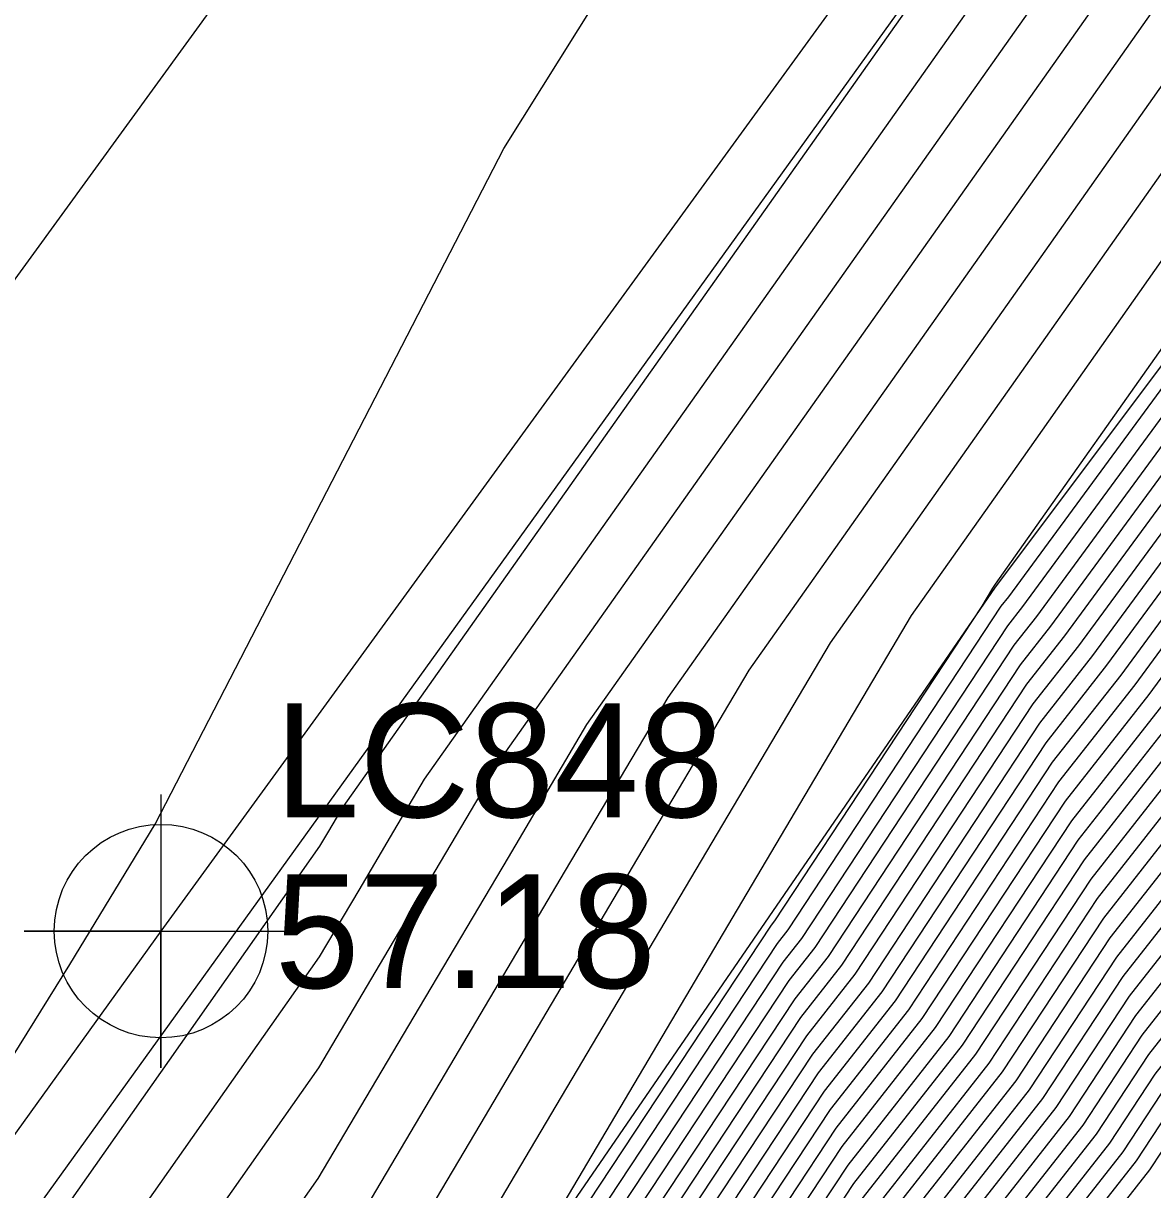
# Model space of a CAD drawing. Extents: x 2188792 to 2191981, y 386090 to 389710.
# Drawn here: x 2190638.35 to 2190663.15, y 388290.64 to 388316.26 of the extents above; entities that cross this region are included whole.
import ezdxf

# ---------------------------------------------------------------- set-up
doc = ezdxf.new("R2010")
doc.units = 0
for name, color, linetype in [('DTM Contours Major', 7, 'Continuous'), ('DTM Contours Minor', 7, 'Continuous'), ('Exist Roads EOP', 7, 'Continuous'), ('Exist Roads EOT', 7, 'Continuous'), ('Exist Roads EOT Cogo Elevation', 7, 'Continuous'), ('Exist Roads EOT Cogo Number', 7, 'Continuous'), ('Exist Roads EOT Cogo Point CELL', 7, 'Continuous'), ('PH Exist DTM Breakline', 7, 'Continuous')]:
    doc.layers.add(name, color=color, linetype=linetype)

msp = doc.modelspace()

# ---------------------------------------------------------------- linework, layer by layer
at = {"layer": 'DTM Contours Major'}
for points in [[(2190617.167, 388258.849), (2190633.132, 388281.478), (2190633.439, 388281.922), (2190633.727, 388282.34), (2190633.997, 388282.734), (2190644.862, 388298.185), (2190645.057, 388298.513), (2190645.227, 388298.801), (2190645.378, 388299.055), (2190662.372, 388323.11), (2190662.4, 388323.15), (2190662.427, 388323.188), (2190662.453, 388323.225), (2190662.478, 388323.259), (2190663.61, 388324.908), (2190671.72, 388337.807), (2190673.104, 388339.973), (2190680.801, 388354.568), (2190683.203, 388358.101), (2190692.607, 388374.98), (2190700.527, 388385.495), (2190708.489, 388395.501)], [(2190623.87, 388257.6), (2190628.96, 388263.179), (2190631.558, 388266.861), (2190635.32, 388272.327), (2190638.856, 388277.464), (2190642.185, 388282.301), (2190644.805, 388286.026), (2190648.379, 388292.066), (2190651.515, 388297.366), (2190654.289, 388302.055), (2190660.699, 388311.127), (2190663.466, 388315.052), (2190666.103, 388318.793), (2190668.618, 388322.361), (2190671.119, 388325.762), (2190675.651, 388332.366), (2190678.001, 388335.542), (2190680.512, 388338.936), (2190683.197, 388343.272), (2190689.151, 388351.411), (2190690.975, 388351.771), (2190692.814, 388354.706), (2190693.663, 388354.852), (2190706.433, 388373.752)], [(2190627.241, 388257.298), (2190632.004, 388263.123), (2190632.639, 388263.931), (2190636.575, 388269.295), (2190637.183, 388270.069), (2190641.137, 388275.46), (2190645.14, 388280.918), (2190645.691, 388281.617), (2190650.094, 388288.271), (2190650.575, 388288.883), (2190655.036, 388295.642), (2190655.44, 388296.157), (2190659.963, 388303.027), (2190660.293, 388303.448), (2190664.45, 388309.105), (2190664.749, 388309.486), (2190668.927, 388315.174), (2190669.194, 388315.515), (2190673.393, 388321.236)], [(2190634.803, 388259.781), (2190637.804, 388263.597), (2190639.759, 388266.261), (2190642.755, 388270.07), (2190644.713, 388272.739), (2190646.695, 388275.441), (2190649.665, 388279.216), (2190651.838, 388282.5), (2190654.782, 388286.24), (2190656.976, 388289.565), (2190659.852, 388293.229), (2190662.075, 388296.605), (2190664.916, 388300.226), (2190666.957, 388303.004), (2190669.786, 388306.608), (2190671.835, 388309.398), (2190674.652, 388312.987), (2190676.709, 388315.79), (2190679.381, 388319.748)], [(2190628.971, 388257.158), (2190632.937, 388262.009), (2190634.361, 388263.82), (2190637.636, 388268.284), (2190639.041, 388270.069), (2190642.329, 388274.553), (2190645.658, 388279.092), (2190647.015, 388280.817), (2190650.675, 388286.347), (2190651.977, 388288.002), (2190655.683, 388293.616), (2190656.911, 388295.181), (2190660.667, 388300.887), (2190661.834, 388302.374), (2190665.286, 388307.071), (2190666.428, 388308.527), (2190669.896, 388313.249), (2190671.013, 388314.672), (2190674.499, 388319.421)], [(2190635.736, 388258.667), (2190639.526, 388263.485), (2190640.82, 388265.25), (2190644.613, 388270.071), (2190645.905, 388271.832), (2190647.213, 388273.616), (2190650.989, 388278.416), (2190652.419, 388280.576), (2190656.184, 388285.359), (2190657.623, 388287.539), (2190661.323, 388292.253), (2190662.778, 388294.465), (2190666.458, 388299.153), (2190667.793, 388300.97), (2190671.466, 388305.649), (2190672.805, 388307.473), (2190676.471, 388312.144), (2190677.815, 388313.975), (2190681.302, 388319.141)], [(2190636.669, 388257.553), (2190641.247, 388263.374), (2190641.882, 388264.238), (2190646.47, 388270.071), (2190647.096, 388270.926), (2190647.731, 388271.791), (2190652.314, 388277.615), (2190653, 388278.652), (2190657.586, 388284.478), (2190658.27, 388285.513), (2190662.793, 388291.278), (2190663.482, 388292.324), (2190667.999, 388298.079), (2190668.629, 388298.936), (2190673.145, 388304.69), (2190673.775, 388305.548), (2190678.291, 388311.301), (2190678.92, 388312.159), (2190683.223, 388318.534)], [(2190630.7, 388257.018), (2190633.87, 388260.895), (2190636.082, 388263.708), (2190638.698, 388267.272), (2190640.898, 388270.07), (2190643.521, 388273.646), (2190646.177, 388277.267), (2190648.34, 388280.016), (2190651.256, 388284.424), (2190653.38, 388287.121), (2190656.33, 388291.59), (2190658.381, 388294.205), (2190661.371, 388298.746), (2190663.375, 388301.3), (2190666.121, 388305.037), (2190668.107, 388307.568), (2190670.866, 388311.324), (2190672.833, 388313.83), (2190675.604, 388317.605)]]:
    msp.add_lwpolyline(points, dxfattribs=at)
at = {"layer": 'DTM Contours Minor'}
for points in [[(2190612.482, 388255.415), (2190622.717, 388270.095), (2190624.884, 388273.194), (2190630.169, 388280.783), (2190639.372, 388295.587), (2190641.249, 388298.667), (2190648.903, 388313.505), (2190653.416, 388320.722), (2190660.428, 388333.67), (2190670.883, 388349.314), (2190673.886, 388355.008), (2190682.143, 388367.152), (2190684.665, 388371.679), (2190699.79, 388391.758), (2190702.335, 388394.956), (2190711.89, 388407.621), (2190716.347, 388413.2), (2190730.037, 388430.625)], [(2190619.538, 388258.01), (2190621.884, 388260.581), (2190632.503, 388275.631), (2190634.191, 388278.084), (2190635.778, 388280.39), (2190637.273, 388282.561), (2190644.84, 388293.321), (2190646.385, 388295.934), (2190647.742, 388298.227), (2190648.942, 388300.255), (2190661.702, 388318.317), (2190662.826, 388319.911), (2190663.897, 388321.43), (2190664.919, 388322.879), (2190665.935, 388324.26), (2190674.5, 388336.743), (2190675.306, 388337.832), (2190676.168, 388338.996), (2190677.088, 388340.483), (2190689.156, 388356.98), (2190690.252, 388357.196), (2190702.782, 388375.682), (2190706.976, 388382.106)], [(2190622.426, 388257.737), (2190626.601, 388262.313), (2190631.873, 388269.785), (2190634.944, 388274.246), (2190637.83, 388278.44), (2190640.548, 388282.387), (2190644.817, 388288.458), (2190647.714, 388293.355), (2190650.257, 388297.653), (2190652.507, 388301.455), (2190661.033, 388313.524), (2190663.253, 388316.672), (2190665.367, 388319.672), (2190667.385, 388322.534), (2190669.391, 388325.262), (2190675.268, 388333.825), (2190677.103, 388336.305), (2190679.064, 388338.956), (2190681.161, 388342.342), (2190689.153, 388353.267), (2190691.601, 388353.75), (2190692.538, 388355.246), (2190692.97, 388355.32), (2190708.145, 388377.778)], [(2190619.526, 388259.715), (2190632.818, 388278.554), (2190633.815, 388280.003), (2190634.752, 388281.365), (2190635.635, 388282.647), (2190644.851, 388295.753), (2190645.721, 388297.224), (2190646.484, 388298.514), (2190647.16, 388299.655), (2190662.037, 388320.713), (2190662.613, 388321.53), (2190663.162, 388322.309), (2190663.686, 388323.052), (2190664.206, 388323.76), (2190674.117, 388338.202), (2190674.408, 388338.595), (2190674.719, 388339.016), (2190675.052, 388339.553), (2190682.207, 388349.334), (2190687.314, 388357.433), (2190689.718, 388361.198), (2190698.783, 388375.113)], [(2190626.549, 388257.354), (2190631.63, 388263.569), (2190631.95, 388263.976), (2190636.15, 388269.7), (2190636.441, 388270.068), (2190640.661, 388275.822), (2190644.933, 388281.648), (2190645.161, 388281.937), (2190649.861, 388289.041), (2190650.014, 388289.235), (2190654.778, 388296.452), (2190654.852, 388296.547), (2190659.4, 388303.455), (2190659.636, 388303.855), (2190659.695, 388303.938), (2190664.105, 388310.193), (2190668.308, 388316.155), (2190672.318, 388321.843)], [(2190626.895, 388257.326), (2190631.817, 388263.346), (2190632.295, 388263.953), (2190636.363, 388269.497), (2190636.812, 388270.068), (2190640.899, 388275.641), (2190645.037, 388281.283), (2190645.426, 388281.777), (2190649.978, 388288.656), (2190650.295, 388289.059), (2190654.907, 388296.047), (2190655.146, 388296.352), (2190659.822, 388303.455), (2190659.985, 388303.663), (2190664.283, 388309.511), (2190664.413, 388309.678), (2190668.733, 388315.559), (2190668.83, 388315.684), (2190673.172, 388321.599)], [(2190627.587, 388257.27), (2190632.19, 388262.9), (2190632.983, 388263.909), (2190636.787, 388269.093), (2190637.555, 388270.069), (2190641.376, 388275.278), (2190645.244, 388280.553), (2190645.956, 388281.457), (2190650.21, 388287.886), (2190650.856, 388288.706), (2190655.166, 388295.237), (2190655.735, 388295.962), (2190660.104, 388302.599), (2190660.602, 388303.233), (2190664.617, 388308.698), (2190665.085, 388309.294), (2190669.12, 388314.789), (2190669.558, 388315.347), (2190673.614, 388320.873)], [(2190627.933, 388257.242), (2190632.377, 388262.678), (2190633.328, 388263.886), (2190637, 388268.89), (2190637.926, 388270.069), (2190641.614, 388275.097), (2190645.348, 388280.187), (2190646.221, 388281.297), (2190650.326, 388287.502), (2190651.136, 388288.53), (2190655.295, 388294.832), (2190656.029, 388295.766), (2190660.245, 388302.171), (2190660.91, 388303.018), (2190664.784, 388308.291), (2190665.421, 388309.102), (2190669.314, 388314.404), (2190669.922, 388315.178), (2190673.835, 388320.51)], [(2190628.279, 388257.214), (2190632.564, 388262.455), (2190633.672, 388263.864), (2190637.212, 388268.688), (2190638.298, 388270.069), (2190641.852, 388274.916), (2190645.451, 388279.822), (2190646.485, 388281.137), (2190650.443, 388287.117), (2190651.417, 388288.354), (2190655.424, 388294.426), (2190656.323, 388295.571), (2190660.385, 388301.743), (2190661.218, 388302.804), (2190664.951, 388307.885), (2190665.756, 388308.91), (2190669.508, 388314.019), (2190670.286, 388315.009), (2190674.056, 388320.147)], [(2190634.617, 388260.004), (2190637.46, 388263.619), (2190639.547, 388266.463), (2190642.384, 388270.07), (2190644.474, 388272.921), (2190646.591, 388275.807), (2190649.4, 388279.376), (2190651.721, 388282.885), (2190654.502, 388286.416), (2190656.847, 388289.97), (2190659.558, 388293.424), (2190661.934, 388297.034), (2190664.608, 388300.441), (2190666.79, 388303.41), (2190669.451, 388306.8), (2190671.641, 388309.784), (2190674.288, 388313.155), (2190676.488, 388316.153), (2190678.997, 388319.869)], [(2190628.625, 388257.186), (2190632.75, 388262.232), (2190634.016, 388263.842), (2190637.424, 388268.486), (2190638.669, 388270.069), (2190642.091, 388274.734), (2190645.555, 388279.457), (2190646.75, 388280.977), (2190650.559, 388286.732), (2190651.697, 388288.178), (2190655.554, 388294.021), (2190656.617, 388295.376), (2190660.526, 388301.315), (2190661.526, 388302.589), (2190665.118, 388307.478), (2190666.092, 388308.719), (2190669.702, 388313.634), (2190670.649, 388314.841), (2190674.278, 388319.784)], [(2190634.99, 388259.558), (2190638.148, 388263.574), (2190639.971, 388266.059), (2190643.127, 388270.07), (2190644.951, 388272.558), (2190646.798, 388275.076), (2190649.93, 388279.056), (2190651.954, 388282.115), (2190655.062, 388286.064), (2190657.106, 388289.16), (2190660.146, 388293.034), (2190662.215, 388296.177), (2190665.225, 388300.012), (2190667.124, 388302.597), (2190670.122, 388306.417), (2190672.029, 388309.013), (2190675.016, 388312.818), (2190676.931, 388315.427), (2190679.765, 388319.626)], [(2190635.176, 388259.335), (2190638.493, 388263.552), (2190640.184, 388265.856), (2190643.498, 388270.07), (2190645.19, 388272.377), (2190646.902, 388274.711), (2190650.195, 388278.896), (2190652.07, 388281.73), (2190655.343, 388285.887), (2190657.235, 388288.754), (2190660.44, 388292.839), (2190662.356, 388295.749), (2190665.533, 388299.797), (2190667.291, 388302.19), (2190670.458, 388306.225), (2190672.223, 388308.628), (2190675.38, 388312.65), (2190677.152, 388315.064), (2190680.149, 388319.505)], [(2190635.363, 388259.113), (2190638.837, 388263.53), (2190640.396, 388265.654), (2190643.87, 388270.07), (2190645.428, 388272.195), (2190647.006, 388274.346), (2190650.459, 388278.736), (2190652.186, 388281.346), (2190655.623, 388285.711), (2190657.364, 388288.349), (2190660.734, 388292.644), (2190662.497, 388295.321), (2190665.841, 388299.582), (2190667.458, 388301.783), (2190670.794, 388306.033), (2190672.417, 388308.243), (2190675.744, 388312.481), (2190677.373, 388314.701), (2190680.534, 388319.384)], [(2190635.55, 388258.89), (2190639.181, 388263.508), (2190640.608, 388265.452), (2190644.241, 388270.071), (2190645.666, 388272.014), (2190647.109, 388273.981), (2190650.724, 388278.576), (2190652.303, 388280.961), (2190655.904, 388285.535), (2190657.494, 388287.944), (2190661.028, 388292.449), (2190662.638, 388294.893), (2190666.149, 388299.367), (2190667.626, 388301.377), (2190671.13, 388305.841), (2190672.611, 388307.858), (2190676.107, 388312.313), (2190677.594, 388314.338), (2190680.918, 388319.262)], [(2190629.317, 388257.13), (2190633.123, 388261.786), (2190634.705, 388263.797), (2190637.849, 388268.081), (2190639.412, 388270.069), (2190642.568, 388274.371), (2190645.762, 388278.727), (2190647.28, 388280.657), (2190650.791, 388285.963), (2190652.258, 388287.826), (2190655.812, 388293.211), (2190657.205, 388294.986), (2190660.808, 388300.458), (2190662.143, 388302.159), (2190665.453, 388306.664), (2190666.764, 388308.335), (2190670.09, 388312.864), (2190671.377, 388314.504), (2190674.72, 388319.057)], [(2190635.923, 388258.444), (2190639.87, 388263.463), (2190641.033, 388265.047), (2190644.984, 388270.071), (2190646.143, 388271.651), (2190647.316, 388273.251), (2190651.254, 388278.256), (2190652.535, 388280.191), (2190656.465, 388285.183), (2190657.752, 388287.134), (2190661.617, 388292.058), (2190662.919, 388294.037), (2190666.766, 388298.938), (2190667.96, 388300.563), (2190671.801, 388305.458), (2190672.999, 388307.088), (2190676.835, 388311.976), (2190678.036, 388313.611), (2190681.686, 388319.019)], [(2190636.11, 388258.221), (2190640.214, 388263.441), (2190641.245, 388264.845), (2190645.355, 388270.071), (2190646.381, 388271.47), (2190647.42, 388272.886), (2190651.519, 388278.095), (2190652.651, 388279.807), (2190656.745, 388285.007), (2190657.882, 388286.729), (2190661.911, 388291.863), (2190663.06, 388293.609), (2190667.074, 388298.723), (2190668.127, 388300.156), (2190672.137, 388305.266), (2190673.193, 388306.703), (2190677.199, 388311.807), (2190678.257, 388313.248), (2190682.07, 388318.898)], [(2190629.663, 388257.102), (2190633.31, 388261.564), (2190635.049, 388263.775), (2190638.061, 388267.879), (2190639.784, 388270.069), (2190642.806, 388274.19), (2190645.866, 388278.362), (2190647.545, 388280.497), (2190650.908, 388285.578), (2190652.538, 388287.649), (2190655.942, 388292.806), (2190657.499, 388294.791), (2190660.948, 388300.03), (2190662.451, 388301.945), (2190665.62, 388306.258), (2190667.1, 388308.143), (2190670.284, 388312.479), (2190671.741, 388314.335), (2190674.941, 388318.694)], [(2190636.296, 388257.998), (2190640.559, 388263.418), (2190641.457, 388264.643), (2190645.727, 388270.071), (2190646.62, 388271.288), (2190647.524, 388272.521), (2190651.784, 388277.935), (2190652.768, 388279.422), (2190657.026, 388284.83), (2190658.011, 388286.324), (2190662.205, 388291.668), (2190663.201, 388293.181), (2190667.382, 388298.508), (2190668.294, 388299.75), (2190672.473, 388305.074), (2190673.387, 388306.318), (2190677.563, 388311.639), (2190678.478, 388312.885), (2190682.455, 388318.777)], [(2190636.483, 388257.776), (2190640.903, 388263.396), (2190641.669, 388264.44), (2190646.098, 388270.071), (2190646.858, 388271.107), (2190647.627, 388272.156), (2190652.049, 388277.775), (2190652.884, 388279.037), (2190657.306, 388284.654), (2190658.14, 388285.918), (2190662.499, 388291.473), (2190663.341, 388292.752), (2190667.69, 388298.294), (2190668.461, 388299.343), (2190672.809, 388304.882), (2190673.581, 388305.933), (2190677.927, 388311.47), (2190678.699, 388312.522), (2190682.839, 388318.655)], [(2190630.009, 388257.074), (2190633.497, 388261.341), (2190635.394, 388263.753), (2190638.273, 388267.677), (2190640.155, 388270.069), (2190643.044, 388274.009), (2190645.969, 388277.997), (2190647.81, 388280.336), (2190651.024, 388285.193), (2190652.819, 388287.473), (2190656.071, 388292.401), (2190657.793, 388294.595), (2190661.089, 388299.602), (2190662.759, 388301.73), (2190665.787, 388305.851), (2190667.436, 388307.951), (2190670.478, 388312.094), (2190672.105, 388314.167), (2190675.162, 388318.331)], [(2190636.856, 388257.33), (2190641.592, 388263.352), (2190642.094, 388264.036), (2190646.841, 388270.071), (2190647.335, 388270.744), (2190647.835, 388271.426), (2190652.579, 388277.455), (2190653.116, 388278.268), (2190657.867, 388284.302), (2190658.399, 388285.108), (2190663.087, 388291.082), (2190663.623, 388291.896), (2190668.307, 388297.864), (2190668.796, 388298.529), (2190673.481, 388304.498), (2190673.968, 388305.163), (2190678.655, 388311.133), (2190679.141, 388311.796), (2190683.607, 388318.413)], [(2190620.982, 388257.873), (2190624.243, 388261.447), (2190632.188, 388272.708), (2190634.568, 388276.165), (2190636.804, 388279.415), (2190638.91, 388282.474), (2190644.828, 388290.89), (2190647.05, 388294.645), (2190649, 388297.94), (2190650.725, 388300.855), (2190661.368, 388315.92), (2190663.039, 388318.291)], [(2190625.314, 388257.464), (2190630.97, 388263.663), (2190631.257, 388264.014), (2190631.262, 388264.02), (2190631.871, 388264.851), (2190635.697, 388270.409), (2190639.882, 388276.489), (2190643.823, 388282.214), (2190644.794, 388283.594), (2190649.043, 388290.777), (2190652.773, 388297.079), (2190656.072, 388302.655), (2190660.364, 388308.731), (2190663.679, 388313.433), (2190666.838, 388317.913)], [(2190630.355, 388257.046), (2190633.683, 388261.118), (2190635.738, 388263.73), (2190638.485, 388267.475), (2190640.527, 388270.069), (2190643.283, 388273.827), (2190646.073, 388277.632), (2190648.075, 388280.176), (2190651.14, 388284.808), (2190653.099, 388287.297), (2190656.2, 388291.996), (2190658.087, 388294.4), (2190661.23, 388299.174), (2190663.067, 388301.515), (2190665.954, 388305.444), (2190667.771, 388307.759), (2190670.672, 388311.709), (2190672.469, 388313.998), (2190675.383, 388317.968)], [(2190631.046, 388256.99), (2190634.057, 388260.672), (2190636.427, 388263.686), (2190638.91, 388267.07), (2190641.269, 388270.07), (2190643.759, 388273.465), (2190646.28, 388276.902), (2190648.605, 388279.856), (2190651.373, 388284.039), (2190653.66, 388286.945), (2190656.459, 388291.185), (2190658.676, 388294.01), (2190661.512, 388298.318), (2190663.684, 388301.085), (2190666.288, 388304.631), (2190668.443, 388307.376), (2190671.06, 388310.939), (2190673.197, 388313.661), (2190675.825, 388317.242)], [(2190626.203, 388257.382), (2190631.444, 388263.792), (2190631.606, 388263.998), (2190635.938, 388269.902), (2190636.069, 388270.068), (2190640.422, 388276.004), (2190644.829, 388282.013), (2190644.896, 388282.097), (2190649.047, 388288.37), (2190649.708, 388289.487), (2190654.03, 388296.793), (2190657.854, 388303.255), (2190660.029, 388306.334), (2190663.892, 388311.813), (2190667.573, 388317.034)], [(2190631.392, 388256.962), (2190634.243, 388260.449), (2190636.771, 388263.664), (2190639.122, 388266.868), (2190641.641, 388270.07), (2190643.998, 388273.283), (2190646.384, 388276.537), (2190648.87, 388279.696), (2190651.489, 388283.654), (2190653.941, 388286.768), (2190656.588, 388290.78), (2190658.97, 388293.815), (2190661.652, 388297.89), (2190663.992, 388300.871), (2190666.456, 388304.224), (2190668.779, 388307.184), (2190671.254, 388310.554), (2190673.56, 388313.493), (2190676.046, 388316.879)], [(2190634.43, 388260.227), (2190637.115, 388263.641), (2190639.334, 388266.665), (2190642.012, 388270.07), (2190644.236, 388273.102), (2190646.487, 388276.172), (2190649.135, 388279.536), (2190651.605, 388283.269), (2190654.221, 388286.592), (2190656.718, 388290.375), (2190659.264, 388293.62), (2190661.793, 388297.462), (2190664.3, 388300.656), (2190666.623, 388303.817), (2190669.115, 388306.992), (2190671.448, 388310.169), (2190673.924, 388313.324), (2190676.267, 388316.516)]]:
    msp.add_lwpolyline(points, dxfattribs=at)
at = {"layer": 'Exist Roads EOP'}
msp.add_lwpolyline([(2191134.602, 388861.742), (2191096.259, 388823.8), (2191059.297, 388787.244), (2191021.316, 388749.148), (2190986.543, 388714.398), (2190949.487, 388676.464), (2190915.386, 388640.384), (2190880.06, 388601.534), (2190847.373, 388563.892), (2190814.156, 388524.043), (2190784.01, 388486.17), (2190753.438, 388446.547), (2190720.707, 388403.308), (2190691.569, 388363.271), (2190662.389, 388323.233), (2190633.272, 388282.773), (2190602.912, 388240.265), (2190571.201, 388196.09), (2190539.16, 388151.522), (2190509, 388109.198), (2190478.709, 388067.021), (2190448.893, 388024.678), (2190418.629, 387982.769)], dxfattribs=at)
at = {"layer": 'Exist Roads EOT'}
for points in [[(2190408.016, 387990.619), (2190439.107, 388033.638), (2190467.847, 388074.164), (2190498.203, 388115.837), (2190529, 388158.896), (2190561.283, 388203.581), (2190592.611, 388247.356), (2190622.811, 388289.51), (2190652.954, 388330.977), (2190681.755, 388370.469), (2190711.272, 388410.904), (2190743.801, 388454.121), (2190774.93, 388494.241), (2190804.861, 388531.697), (2190837.827, 388571.618), (2190870.748, 388609.702), (2190906.526, 388649.037), (2190941.177, 388685.637), (2190977.299, 388722.46), (2191013.038, 388758.347), (2191050.74, 388795.921), (2191087.875, 388832.598), (2191125.862, 388870.149)], [(2190928.044, 388656.144), (2190892.581, 388617.901), (2190858.144, 388578.56), (2190824.348, 388538.22), (2190795.065, 388501.961), (2190763.61, 388461.827), (2190731.812, 388420.195), (2190701.338, 388378.609), (2190671.384, 388337.618), (2190641.373, 388296.321), (2190610.834, 388253.969), (2190580.32, 388211.382), (2190550.521, 388169.982), (2190519.765, 388127.197), (2190491.337, 388087.267), (2190459.805, 388043.503), (2190428.552, 388000.405)]]:
    msp.add_lwpolyline(points, dxfattribs=at)
at = {"layer": 'Exist Roads EOT Cogo Point CELL'}
msp.add_lwpolyline([(2190641.373, 388299.321), (2190641.373, 388293.321), (2190641.373, 388296.321), (2190638.373, 388296.321), (2190644.373, 388296.321)], dxfattribs=at)
msp.add_circle((2190641.373, 388296.321), 2.344, dxfattribs=at)
at = {"layer": 'PH Exist DTM Breakline'}
msp.add_lwpolyline([(2190693.638, 388353.096), (2190689.146, 388345.988), (2190684.654, 388338.879), (2190680.799, 388333.165), (2190676.944, 388327.45), (2190673.089, 388321.735), (2190668.621, 388315.78), (2190664.153, 388309.826), (2190659.685, 388303.871), (2190654.719, 388296.635), (2190649.753, 388289.399), (2190644.787, 388282.163), (2190640.275, 388276.116), (2190635.764, 388270.068), (2190631.252, 388264.021), (2190626.029, 388257.396)], dxfattribs=at)

# ---------------------------------------------------------------- texts
at = {"layer": 'Exist Roads EOT Cogo Elevation'}
msp.add_text('57.18', height=2.5, dxfattribs=at).set_placement((2190643.873, 388295.071))
at = {"layer": 'Exist Roads EOT Cogo Number'}
msp.add_text('LC848', height=2.5, dxfattribs=at).set_placement((2190643.873, 388298.821))

doc.saveas('drawing.dxf')
